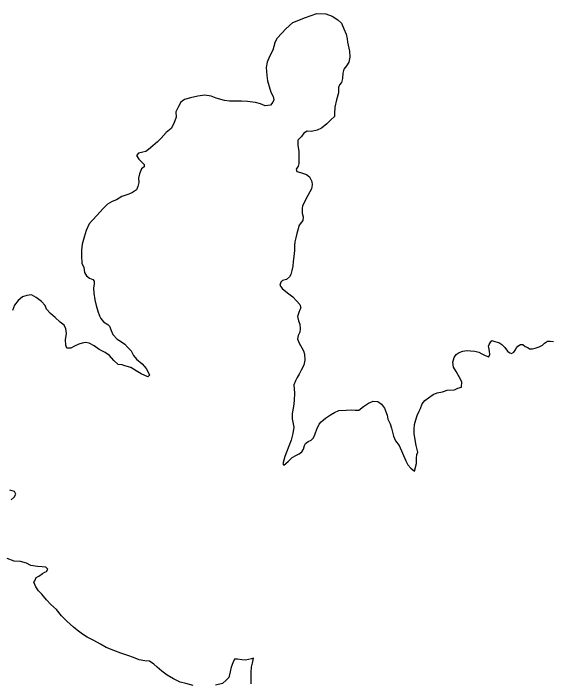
# Model space of a CAD drawing. Extents: x -939622 to -934245, y 1383184 to 1385301.
# Drawn here: x -935540.64 to -935532.73, y 1384290.84 to 1384300.73 of the extents above; entities that cross this region are included whole.
import ezdxf

# ---------------------------------------------------------------- set-up
doc = ezdxf.new("R2010")
doc.units = 0
doc.layers.add('9', color=7, linetype='Continuous')

msp = doc.modelspace()

# ---------------------------------------------------------------- linework, layer by layer
at = {"layer": '9'}
for points in [[(-935536.7897, 1384300.2907), (-935536.7486, 1384300.3662), (-935536.6302, 1384300.4965), (-935536.5265, 1384300.5937), (-935536.3358, 1384300.6677), (-935536.1688, 1384300.7264), (-935536.0371, 1384300.7217), (-935535.9469, 1384300.6866), (-935535.8595, 1384300.6305), (-935535.8051, 1384300.58), (-935535.7713, 1384300.4993), (-935535.7405, 1384300.4215), (-935535.7219, 1384300.3527), (-935535.7183, 1384300.3017)], [(-935536.7897, 1384300.2907), (-935536.819, 1384300.185), (-935536.8691, 1384300.0916), (-935536.9043, 1384300.0073), (-935536.9187, 1384299.9261), (-935536.9088, 1384299.8121), (-935536.8961, 1384299.7312), (-935536.8715, 1384299.6473), (-935536.8499, 1384299.5665), (-935536.8165, 1384299.5007), (-935536.8041, 1384299.4528), (-935536.8218, 1384299.4166), (-935536.8544, 1384299.3743), (-935536.9321, 1384299.3647), (-935537.0012, 1384299.3912), (-935537.0732, 1384299.4146), (-935537.193, 1384299.4257), (-935537.2798, 1384299.431), (-935537.3786, 1384299.4332), (-935537.4564, 1384299.4326), (-935537.5343, 1384299.441), (-935537.6543, 1384299.476), (-935537.7294, 1384299.5054), (-935537.8223, 1384299.5197), (-935537.927, 1384299.5069), (-935538.0315, 1384299.482), (-935538.1211, 1384299.4543), (-935538.1776, 1384299.4148), (-935538.2101, 1384299.3545), (-935538.2513, 1384299.2732), (-935538.2447, 1384299.1952), (-935538.2799, 1384299.1019), (-935538.3182, 1384299.0295), (-935538.3926, 1384298.9689), (-935538.4667, 1384298.8873), (-935538.5201, 1384298.8298), (-935538.5885, 1384298.7722), (-935538.6509, 1384298.7177), (-935538.6896, 1384298.6874), (-935538.7374, 1384298.678), (-935538.7972, 1384298.6625), (-935538.8298, 1384298.6322), (-935538.7935, 1384298.5755), (-935538.7452, 1384298.5249), (-935538.715, 1384298.4981), (-935538.7177, 1384298.462), (-935538.7534, 1384298.4317), (-935538.7828, 1384298.3625), (-935538.7972, 1384298.2963), (-935538.7967, 1384298.2303), (-935538.8082, 1384298.1732), (-935538.8287, 1384298.122), (-935538.8883, 1384298.0855), (-935538.942, 1384298.058), (-935539.0464, 1384298.0242), (-935539.1239, 1384297.9786), (-935539.1896, 1384297.954), (-935539.2581, 1384297.9145), (-935539.3233, 1384297.8419), (-935539.4064, 1384297.7512), (-935539.4777, 1384297.6786), (-935539.5281, 1384297.6212), (-935539.5722, 1384297.5248), (-935539.6014, 1384297.4255), (-935539.6275, 1384297.3232), (-935539.6387, 1384297.2331), (-935539.641, 1384297.149), (-935539.6372, 1384297.044), (-935539.6038, 1384296.9782), (-935539.5942, 1384296.9063), (-935539.5639, 1384296.8555), (-935539.5217, 1384296.8228), (-935539.4736, 1384296.7992), (-935539.4525, 1384296.7783), (-935539.4522, 1384296.7393), (-935539.4606, 1384296.6732), (-935539.457, 1384296.5982), (-935539.4443, 1384296.4992), (-935539.4257, 1384296.4183), (-935539.398, 1384296.3345), (-935539.3736, 1384296.2657), (-935539.3523, 1384296.2238), (-935539.313, 1384296.1791), (-935539.2528, 1384296.1376), (-935539.2256, 1384296.1108), (-935539.2012, 1384296.0509), (-935539.1768, 1384295.9911), (-935539.1164, 1384295.9225), (-935539.0653, 1384295.8929), (-935539.002, 1384295.8454), (-935538.9568, 1384295.8007), (-935538.9085, 1384295.7471), (-935538.872, 1384295.6783), (-935538.8267, 1384295.6247), (-935538.7453, 1384295.5593), (-935538.6879, 1384295.4907), (-935538.6606, 1384295.4459), (-935538.6362, 1384295.389), (-935538.663, 1384295.3678), (-935538.7621, 1384295.4121), (-935538.8343, 1384295.4565)], [(-935535.7183, 1384300.3017), (-935535.687, 1384300.1715), (-935535.6841, 1384300.0815), (-935535.6992, 1384300.0095), (-935535.7322, 1384299.9526), (-935535.7712, 1384299.9016), (-935535.7862, 1384299.8446), (-935535.7923, 1384299.7666), (-935535.8074, 1384299.7066), (-935535.8344, 1384299.6707), (-935535.8494, 1384299.6347), (-935535.8525, 1384299.5567), (-935535.8826, 1384299.4517), (-935535.9037, 1384299.3437), (-935535.9128, 1384299.2507), (-935535.9128, 1384299.2057), (-935535.9668, 1384299.1578), (-935536.0237, 1384299.0979), (-935536.1017, 1384299.032), (-935536.1676, 1384299.0021), (-935536.2484, 1384298.9842), (-935536.3142, 1384298.9873), (-935536.3622, 1384298.9604), (-935536.3982, 1384298.9124), (-935536.4521, 1384298.8585), (-935536.4492, 1384298.7775), (-935536.4374, 1384298.6934), (-935536.4375, 1384298.6094), (-935536.4346, 1384298.5554), (-935536.4376, 1384298.5104), (-935536.4467, 1384298.4714), (-935536.4737, 1384298.4295), (-935536.4677, 1384298.3964), (-935536.4109, 1384298.3783), (-935536.3241, 1384298.3482), (-935536.2793, 1384298.3151), (-935536.2465, 1384298.2461), (-935536.2376, 1384298.198), (-935536.2496, 1384298.138), (-935536.2736, 1384298.0961), (-935536.3036, 1384298.0421), (-935536.3276, 1384297.9941), (-935536.3517, 1384297.9402), (-935536.3817, 1384297.8862), (-935536.3877, 1384297.8472), (-935536.3848, 1384297.7812), (-935536.3699, 1384297.7242), (-935536.376, 1384297.6702), (-935536.418, 1384297.6222), (-935536.436, 1384297.5922), (-935536.445, 1384297.5472), (-935536.4661, 1384297.4783), (-935536.4811, 1384297.4183), (-935536.4962, 1384297.3583), (-935536.4993, 1384297.3043), (-935536.4994, 1384297.2293), (-935536.5085, 1384297.1423), (-935536.5176, 1384297.0673), (-935536.5236, 1384296.9983), (-935536.5417, 1384296.9353), (-935536.5538, 1384296.8753), (-935536.5748, 1384296.8393), (-935536.6167, 1384296.8004), (-935536.6766, 1384296.7855), (-935536.7006, 1384296.7615), (-935536.7156, 1384296.7165), (-935536.6828, 1384296.6685), (-935536.605, 1384296.6053), (-935536.5243, 1384296.5482), (-935536.4705, 1384296.4881), (-935536.4227, 1384296.434), (-935536.4048, 1384296.386), (-935536.4198, 1384296.353), (-935536.4348, 1384296.317), (-935536.4559, 1384296.254), (-935536.441, 1384296.191), (-935536.4201, 1384296.1429), (-935536.4142, 1384296.0739), (-935536.4203, 1384296.0259), (-935536.4443, 1384295.9779), (-935536.4564, 1384295.927), (-935536.4355, 1384295.8699), (-935536.3698, 1384295.7498), (-935536.3519, 1384295.6987), (-935536.3461, 1384295.6117), (-935536.3641, 1384295.5367), (-935536.4032, 1384295.4618), (-935536.4302, 1384295.4048), (-935536.4632, 1384295.3569), (-935536.4872, 1384295.3089), (-935536.5082, 1384295.2459), (-935536.5024, 1384295.1229), (-935536.5056, 1384295.0179), (-935536.5147, 1384294.9279), (-935536.5328, 1384294.8259), (-935536.5329, 1384294.7479), (-935536.5091, 1384294.6218), (-935536.5242, 1384294.5318), (-935536.5483, 1384294.4298), (-935536.5814, 1384294.3429), (-935536.6174, 1384294.2529)], [(-935538.8343, 1384295.4565), (-935538.9125, 1384295.5039), (-935538.9995, 1384295.5302), (-935539.0415, 1384295.5419), (-935539.1014, 1384295.5474), (-935539.1617, 1384295.607), (-935539.2282, 1384295.6785), (-935539.2914, 1384295.723), (-935539.3816, 1384295.7703), (-935539.4508, 1384295.8238), (-935539.526, 1384295.8622), (-935539.5799, 1384295.8708), (-935539.6307, 1384295.8644), (-935539.6785, 1384295.849), (-935539.7441, 1384295.8185), (-935539.7978, 1384295.791), (-935539.8546, 1384295.7876), (-935539.8729, 1384295.8325), (-935539.8736, 1384295.9135), (-935539.8593, 1384296.0067), (-935539.8719, 1384296.0756), (-935539.8963, 1384296.1294), (-935539.9535, 1384296.174), (-935540.0289, 1384296.2425), (-935540.0981, 1384296.2989), (-935540.1555, 1384296.3645), (-935540.1769, 1384296.4184), (-935540.2313, 1384296.475), (-935540.3066, 1384296.5344), (-935540.3787, 1384296.5759), (-935540.4475, 1384296.5663), (-935540.5102, 1384296.5478), (-935540.5756, 1384296.4932), (-935540.6289, 1384296.4208), (-935540.6582, 1384296.3455)], [(-935534.7292, 1384293.9738), (-935534.7021, 1384294.0878), (-935534.702, 1384294.1628), (-935534.6989, 1384294.2198), (-935534.6809, 1384294.2558), (-935534.7077, 1384294.3519), (-935534.7225, 1384294.4389), (-935534.7373, 1384294.532), (-935534.7373, 1384294.592), (-935534.7312, 1384294.664), (-935534.7101, 1384294.73), (-935534.6921, 1384294.7959), (-935534.662, 1384294.8589), (-935534.644, 1384294.9009), (-935534.62, 1384294.9669), (-935534.581, 1384295.0178), (-935534.5241, 1384295.0567), (-935534.4582, 1384295.1046), (-935534.3983, 1384295.1285), (-935534.3204, 1384295.1464), (-935534.2515, 1384295.1673), (-935534.1438, 1384295.1731), (-935534.0929, 1384295.2001), (-935534.039, 1384295.212), (-935534.0359, 1384295.29), (-935534.0747, 1384295.3651), (-935534.1194, 1384295.4461), (-935534.1553, 1384295.5062), (-935534.1671, 1384295.5812), (-935534.1461, 1384295.6502), (-935534.1161, 1384295.6952), (-935534.0741, 1384295.7251), (-935534.0172, 1384295.743), (-935533.9604, 1384295.755), (-935533.9065, 1384295.7489), (-935533.8406, 1384295.7458), (-935533.7808, 1384295.7277), (-935533.7389, 1384295.7036), (-935533.6911, 1384295.6795), (-935533.6372, 1384295.6584), (-935533.6192, 1384295.6944), (-935533.6281, 1384295.7424), (-935533.637, 1384295.7964), (-935533.64, 1384295.8175), (-935533.631, 1384295.8414), (-935533.616, 1384295.8684), (-935533.589, 1384295.9014), (-935533.5471, 1384295.8893), (-935533.4873, 1384295.8742), (-935533.4454, 1384295.8411), (-935533.4006, 1384295.7991), (-935533.3767, 1384295.763), (-935533.3558, 1384295.739), (-935533.3259, 1384295.7179), (-935533.3019, 1384295.7089), (-935533.266, 1384295.7298), (-935533.248, 1384295.7598), (-935533.227, 1384295.7958), (-935533.209, 1384295.8168), (-935533.17, 1384295.8437), (-935533.1341, 1384295.8407), (-935533.0983, 1384295.8136), (-935533.0624, 1384295.7985), (-935533.0355, 1384295.7805), (-935532.9906, 1384295.7774), (-935532.9546, 1384295.7864), (-935532.8947, 1384295.8073), (-935532.8438, 1384295.8342), (-935532.8168, 1384295.8642), (-935532.7719, 1384295.8911), (-935532.73, 1384295.891), (-935532.6821, 1384295.8879)], [(-935536.6174, 1384294.2529), (-935536.6444, 1384294.1929), (-935536.6565, 1384294.1389), (-935536.6745, 1384294.082), (-935536.6566, 1384294.0639), (-935536.5937, 1384294.1148), (-935536.5337, 1384294.1777), (-935536.4798, 1384294.2047), (-935536.4289, 1384294.2316), (-935536.3899, 1384294.2615), (-935536.3689, 1384294.3005), (-935536.3509, 1384294.3545), (-935536.3389, 1384294.3845), (-935536.2999, 1384294.4144), (-935536.255, 1384294.4324), (-935536.222, 1384294.4683), (-935536.195, 1384294.5253), (-935536.1709, 1384294.5943), (-935536.1379, 1384294.6692), (-935536.1049, 1384294.7022), (-935536.045, 1384294.7561), (-935535.9671, 1384294.804), (-935535.9102, 1384294.8399), (-935535.8443, 1384294.8698), (-935535.7395, 1384294.8756), (-935535.6587, 1384294.8785), (-935535.6048, 1384294.8724), (-935535.554, 1384294.8753), (-935535.4821, 1384294.9292), (-935535.4101, 1384294.9771), (-935535.3413, 1384295.007), (-935535.2724, 1384295.0009), (-935535.2156, 1384294.9618), (-935535.1738, 1384294.9017), (-935535.135, 1384294.7996), (-935535.1231, 1384294.7426), (-935535.0903, 1384294.6705), (-935535.0725, 1384294.6075), (-935535.0397, 1384294.4904), (-935535.0099, 1384294.4214), (-935534.9591, 1384294.3553), (-935534.9084, 1384294.2412), (-935534.8606, 1384294.1271), (-935534.8308, 1384294.07), (-935534.786, 1384294.0189), (-935534.7292, 1384293.9738)], [(-935540.6777, 1384293.5539), (-935540.6301, 1384293.5903), (-935540.6096, 1384293.6354), (-935540.6278, 1384293.6743), (-935540.6938, 1384293.6918)], [(-935538.9562, 1384291.2563), (-935539.0583, 1384291.2915), (-935539.1634, 1384291.3297), (-935539.2744, 1384291.3738), (-935539.3617, 1384291.4242), (-935539.4578, 1384291.4744), (-935539.554, 1384291.5247), (-935539.6232, 1384291.5722), (-935539.7015, 1384291.6316), (-935539.7587, 1384291.6732), (-935539.8552, 1384291.7624), (-935539.9367, 1384291.8428), (-935540.0063, 1384291.9353), (-935540.0907, 1384292.0067), (-935540.1571, 1384292.0752), (-935540.2266, 1384292.1617), (-935540.2719, 1384292.2094), (-935540.3142, 1384292.2661), (-935540.3417, 1384292.3349), (-935540.3269, 1384292.359), (-935540.3094, 1384292.4072), (-935540.2676, 1384292.4255), (-935540.2141, 1384292.465), (-935540.1813, 1384292.4832), (-935540.1574, 1384292.4924), (-935540.1367, 1384292.5286), (-935540.1639, 1384292.5584), (-935540.2178, 1384292.564), (-935540.2867, 1384292.5694), (-935540.3856, 1384292.5837), (-935540.4517, 1384292.6162), (-935540.5387, 1384292.6425), (-935540.6346, 1384292.6477), (-935540.7366, 1384292.6859)], [(-935537.9919, 1384290.8137), (-935538.0999, 1384290.8429), (-935538.1868, 1384290.8602), (-935538.286, 1384290.9134), (-935538.3762, 1384290.9637), (-935538.4545, 1384291.0262), (-935538.5238, 1384291.0826), (-935538.5751, 1384291.1273), (-935538.6353, 1384291.1718), (-935538.7072, 1384291.1772), (-935538.7881, 1384291.1916), (-935538.8752, 1384291.2269), (-935538.9562, 1384291.2563)], [(-935537.1391, 1384290.8355), (-935537.1399, 1384290.9375), (-935537.1374, 1384291.0066), (-935537.1351, 1384291.0847), (-935537.1176, 1384291.1448), (-935537.1062, 1384291.217), (-935537.136, 1384291.2047), (-935537.2227, 1384291.189), (-935537.2766, 1384291.1916), (-935537.3395, 1384291.2001), (-935537.3844, 1384291.1997), (-935537.4109, 1384291.1455), (-935537.4344, 1384291.0853), (-935537.4488, 1384291.0131), (-935537.4661, 1384290.9319), (-935537.5076, 1384290.8896), (-935537.5611, 1384290.8441), (-935537.6657, 1384290.8193)]]:
    msp.add_lwpolyline(points, dxfattribs=at)

doc.saveas('drawing.dxf')
